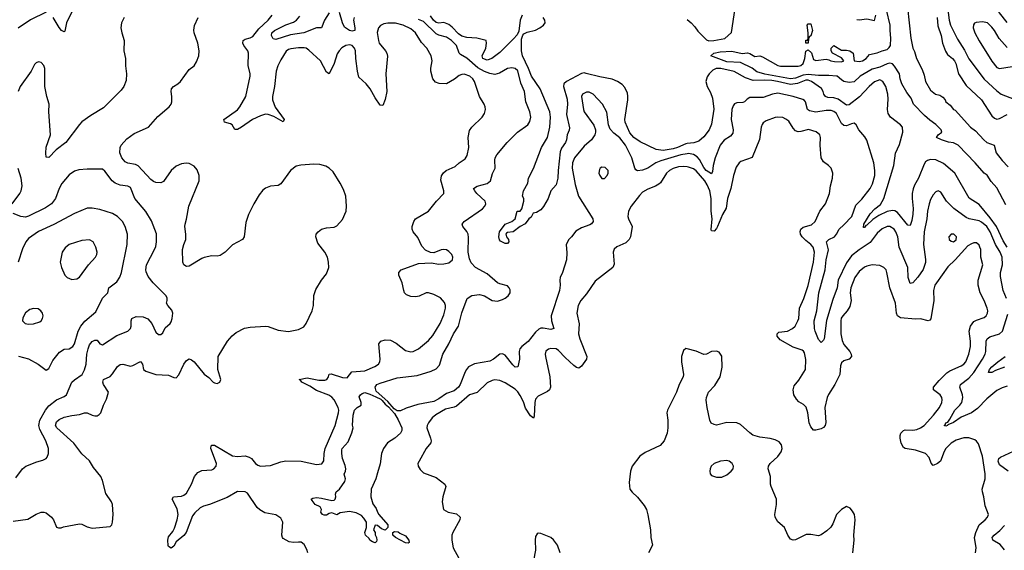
# Model space of a CAD drawing. Header units: inches. Extents: x 1682530 to 1839546, y 640742 to 791647.
# Tile 717 of 923: x 1804761 to 1812488, y 700830 to 704994. Entities that reach past the tile are written whole.
import ezdxf

# ---------------------------------------------------------------- set-up
doc = ezdxf.new("R2010")
doc.units = ezdxf.units.IN
doc.header["$MEASUREMENT"] = 0
doc.layers.add('B8700', color=7, linetype='Continuous')
doc.layers.add('B8710', color=7, linetype='Continuous')

msp = doc.modelspace()

# ---------------------------------------------------------------- linework, layer by layer
at = {"layer": 'B8700', "color": 5}
for points, elevation in [([(1804710, 701057.6), (1804826.1, 701073.9), (1804890, 701114), (1804930, 701130.4), (1804950, 701130.4), (1804970, 701123), (1805010, 701090.7), (1805027.3, 701070), (1805050, 701012), (1805065.4, 701005.4), (1805086.4, 701006.4), (1805105.4, 701014.6), (1805230, 701038.5), (1805250, 701034.9), (1805290, 701014), (1805330, 701002.6), (1805470, 701017.3), (1805485.2, 701030), (1805489.6, 701050.4), (1805494, 701110), (1805489.7, 701189.7), (1805482, 701210), (1805436.6, 701276.6), (1805410, 701377.2), (1805396.9, 701410), (1805340.4, 701480.4), (1805310, 701531.2), (1805250, 701585.8), (1805185.5, 701670), (1805053.2, 701790), (1805043.4, 701810), (1805050, 701838), (1805070, 701856.3), (1805110, 701873.5), (1805170, 701888.3), (1805230, 701895.9), (1805270, 701909.1), (1805290, 701909), (1805330, 701889.2), (1805350, 701884.7), (1805370, 701886.3), (1805385.2, 701894.8), (1805398, 701910), (1805418, 701970), (1805442.9, 702017.1), (1805457.7, 702070), (1805419.8, 702130), (1805414.2, 702150), (1805418.7, 702170), (1805470, 702195), (1805490, 702214.9), (1805530, 702271.3), (1805550, 702287.1), (1805570, 702291.3), (1805630, 702276.2), (1805650, 702281.2), (1805710, 702310.3), (1805725.3, 702290), (1805734, 702250), (1805750, 702236.5), (1805830.3, 702210.3), (1805930, 702204.9), (1805970, 702186.8), (1805990, 702182.8), (1806010, 702206), (1806050, 702290.7), (1806070, 702320.7), (1806090, 702333.4), (1806110, 702325.5), (1806130, 702308.2), (1806210, 702213.4), (1806246.1, 702186.1), (1806280.7, 702150), (1806290, 702143), (1806310, 702139.1), (1806331.4, 702148.6), (1806339.5, 702170), (1806316.9, 702250), (1806318.9, 702350), (1806392.6, 702470), (1806427.4, 702512.6), (1806459.8, 702540.2), (1806525.8, 702574.2), (1806570, 702581.5), (1806690, 702588.7), (1806710, 702585.7), (1806790, 702556.3), (1806870, 702548.3), (1806950, 702562.3), (1806990, 702584.9), (1807010, 702610.6), (1807056.8, 702710), (1807066.2, 702750), (1807068.4, 702830), (1807083.9, 702876.1), (1807129.6, 702950), (1807170, 702998.8), (1807186, 703050), (1807185.1, 703090), (1807176.9, 703130), (1807155.8, 703170), (1807100.7, 703240.7), (1807084.7, 703290), (1807088.4, 703310), (1807102.6, 703330), (1807130.6, 703349.4), (1807170, 703359.3), (1807230, 703365.8), (1807250, 703375.3), (1807293.8, 703426.2), (1807322.2, 703490), (1807326, 703530), (1807319.8, 703610), (1807301, 703661), (1807275.4, 703710), (1807220, 703800), (1807190, 703829.6), (1807164.2, 703844.2), (1807116.3, 703856.3), (1807070, 703859.8), (1806966.8, 703853.2), (1806930, 703845.4), (1806885.7, 703810), (1806810, 703706), (1806790, 703692.8), (1806730, 703686.3), (1806690, 703671.5), (1806670, 703655.1), (1806641.5, 703618.5), (1806599.6, 703550), (1806555.6, 703464.4), (1806536.5, 703403.5), (1806523.8, 703290), (1806510.7, 703270), (1806431.7, 703228.3), (1806373.4, 703170), (1806335.4, 703144.6), (1806310, 703138), (1806270, 703139.7), (1806210, 703128.3), (1806190, 703121.1), (1806090, 703060.5), (1806070, 703057.6), (1806049.7, 703069.7), (1806042.4, 703090), (1806038.5, 703190), (1806048.4, 703230), (1806065.1, 703270), (1806065.1, 703310), (1806056.4, 703370), (1806059.1, 703390), (1806070.8, 703429.2), (1806088.9, 703530), (1806168.8, 703730), (1806170.7, 703770), (1806154.4, 703814.4), (1806130, 703843.5), (1806090, 703865.7), (1806068.4, 703868.4), (1806030, 703863.1), (1805990, 703845.7), (1805950.3, 703810), (1805890, 703723), (1805870, 703713.7), (1805830, 703716.4), (1805810, 703724.5), (1805790, 703740.8), (1805690, 703847.6), (1805670, 703858.3), (1805610, 703869.1), (1805590, 703878.4), (1805563.4, 703910), (1805547.2, 703950), (1805549.1, 703990), (1805558.5, 704010), (1805601.4, 704058.6), (1805659.1, 704100.9), (1805771.1, 704150), (1805845.4, 704234.6), (1805935.1, 704310), (1805949.6, 704330), (1805956.3, 704350), (1805956.3, 704390), (1805949.5, 704430), (1805952, 704450), (1805969.4, 704470), (1806002, 704490), (1806023.6, 704510), (1806090, 704602.4), (1806130, 704632.7), (1806150, 704663), (1806167.7, 704710), (1806169.8, 704750), (1806158.5, 704810), (1806129.6, 704890), (1806127.7, 704912.3), (1806132.7, 704947.3), (1806160.7, 705010)], 520), ([(1805580.3, 705010), (1805560.3, 704970), (1805556, 704930), (1805561.7, 704890), (1805580.3, 704830), (1805578.4, 704750), (1805590.6, 704689.4), (1805590.7, 704630.7), (1805598.8, 704570), (1805596, 704516), (1805578.8, 704470), (1805558.8, 704441.2), (1805418.1, 704301.9), (1805318.9, 704241.1), (1805250, 704191.2), (1805230, 704171.2), (1805122, 704030), (1805046.9, 703973.1), (1804990, 703912.3), (1804970, 703915.3), (1804965.5, 703945.5), (1804970, 703994), (1805002.2, 704090), (1804990.7, 704270), (1804993, 704330), (1804972.9, 704390), (1804958.3, 704470), (1804958.3, 704610), (1804950, 704635.1), (1804930, 704657), (1804910, 704663.7), (1804890, 704656), (1804878.3, 704641.7), (1804850.3, 704589.7), (1804766, 704470), (1804749, 704430)], 520), ([(1804970, 705052), (1804847.1, 704992.9), (1804750, 704928.4)], 480), ([(1805178.5, 705070), (1805128.2, 704970), (1805116.3, 704903.7), (1805110, 704898.9), (1805090, 704908.9), (1805070, 704933.5), (1805024.1, 705010)], 480), ([(1807022.4, 700810), (1807015.4, 700835.4), (1806994.7, 700874.7), (1806970, 700892.7), (1806950, 700895), (1806910, 700890.7), (1806875.5, 700895.5), (1806830, 700922.9), (1806823.6, 700930), (1806818.7, 700950), (1806826.5, 701050), (1806810, 701081.8), (1806770, 701107.9), (1806685.2, 701125.2), (1806646.4, 701146.4), (1806626, 701166), (1806550, 701278.5), (1806529.8, 701289.8), (1806470, 701290.8), (1806390, 701244.8), (1806250.5, 701190), (1806203, 701177), (1806176.4, 701163.6), (1806135.3, 701124.7), (1806118.4, 701101.6), (1806067.9, 700970), (1806050, 700947.2), (1805990, 700895.4), (1805970, 700863.5), (1805950, 700847.3), (1805930, 700859.7), (1805926.6, 700866.6), (1805922.6, 700910), (1805930, 700935.8), (1805962.1, 700977.9), (1805975.6, 701004.4), (1805997.8, 701070), (1806003.8, 701110), (1805996.6, 701156.6), (1805958, 701230), (1805969.3, 701250), (1806030, 701254.6), (1806050, 701262.4), (1806070, 701277.4), (1806110.3, 701349.7), (1806132.7, 701410), (1806160.2, 701439.8), (1806190, 701456.6), (1806270, 701461.7), (1806285.4, 701470), (1806302, 701490), (1806304.8, 701510), (1806262, 701630), (1806263.7, 701650), (1806270, 701655.5), (1806290, 701655.3), (1806431.8, 701571.8), (1806470, 701565.2), (1806530, 701571.8), (1806561.9, 701561.9), (1806579.6, 701550), (1806611.9, 701511.9), (1806630, 701497.6), (1806650, 701490.2), (1806730, 701496), (1806810, 701524), (1806850, 701531.5), (1806970, 701528.3), (1807090, 701503.2), (1807131.3, 701508.7), (1807147.8, 701532.2), (1807150.8, 701590), (1807158.7, 701630), (1807237.5, 701810), (1807263.7, 701910), (1807265.7, 701930), (1807260.7, 701950), (1807229.1, 702010), (1807210, 702032.9), (1807187.1, 702047.1), (1807090, 702083), (1807038.2, 702118.2), (1806974.7, 702150), (1806964.6, 702164.6), (1806953.2, 702170), (1807016.6, 702183.4), (1807110, 702164.6), (1807154.9, 702165.1), (1807172.8, 702170), (1807185, 702190), (1807188.7, 702211.3), (1807204.3, 702215.7), (1807293.5, 702186.5), (1807330, 702184.3), (1807368.6, 702231.4), (1807470, 702239.2), (1807548.2, 702271.8), (1807578, 702290), (1807588.5, 702310), (1807590.7, 702330), (1807579.7, 702450), (1807596, 702470), (1807630, 702482), (1807670, 702479.7), (1807716.1, 702456.1), (1807790, 702398.3), (1807830, 702387.2), (1807850, 702390.3), (1807890, 702410.4), (1807970, 702477.6), (1808003.6, 702516.4), (1808061.1, 702610), (1808090, 702679.1), (1808103.5, 702730), (1808103.5, 702750), (1808095.4, 702775.4), (1808064.5, 702810), (1808010, 702837.2), (1807970, 702850.9), (1807950, 702849.7), (1807896.4, 702823.6), (1807870, 702818.2), (1807830, 702821.8), (1807795.5, 702835.5), (1807781.7, 702850), (1807774.5, 702870), (1807762.2, 702930), (1807737.4, 702990), (1807737.6, 703010), (1807755.1, 703030), (1807890, 703081.8), (1807990, 703085.8), (1808050, 703076.5), (1808090, 703076.9), (1808130, 703086.9), (1808156.4, 703110), (1808161, 703130), (1808153.5, 703150), (1808130, 703175.1), (1808110, 703187.2), (1808090, 703190.9), (1808070, 703187.4), (1808010, 703164.4), (1807985.7, 703165.7), (1807945.7, 703185.7), (1807917.5, 703217.5), (1807885.5, 703285.5), (1807849.8, 703330), (1807841.8, 703350), (1807842.4, 703370), (1807853.5, 703410), (1807868.3, 703430), (1807970, 703491.8), (1808031.4, 703568.6), (1808088.5, 703630), (1808090.9, 703650), (1808066.4, 703733.6), (1808071.5, 703768.5), (1808086.8, 703793.2), (1808109.1, 703810.9), (1808179.1, 703840.9), (1808210, 703870.3), (1808256.8, 703903.2), (1808272.5, 703927.5), (1808285.1, 703990), (1808280.9, 704070), (1808290, 704124), (1808308.4, 704150), (1808391.6, 704230), (1808410, 704258.8), (1808416.9, 704290), (1808415.1, 704310), (1808406, 704330), (1808368.5, 704390), (1808329.8, 704510), (1808318, 704530), (1808294.3, 704550), (1808250, 704565.3), (1808230, 704563.7), (1808210, 704555.9), (1808172.3, 704527.7), (1808110, 704490.7), (1808054.2, 704494.2), (1808023.7, 704503.7), (1808003.5, 704530), (1807986.8, 704590), (1807987.1, 704612.9), (1807998.8, 704670), (1807991.1, 704710), (1807955.1, 704770), (1807915, 704815), (1807866.6, 704890), (1807830, 704922.4), (1807770.9, 704950), (1807710, 704966.8), (1807650, 704967.8), (1807619.4, 704960.6), (1807592.2, 704947.8), (1807576.1, 704930), (1807567.4, 704892.6), (1807575.9, 704830), (1807583.5, 704810), (1807631.5, 704750), (1807643.2, 704730), (1807648.2, 704708.2), (1807634.3, 704570), (1807643.1, 704430), (1807630, 704368.7), (1807610, 704321.2), (1807590, 704322.7), (1807550, 704381.6), (1807511.2, 704451.2), (1807479.1, 704490), (1807423.9, 704543.9), (1807411.6, 704590), (1807398, 704690), (1807395.2, 704750), (1807389.7, 704770), (1807370, 704791.6), (1807350, 704795.8), (1807320.7, 704790), (1807290, 704772.6), (1807267.2, 704750), (1807253.3, 704726.7), (1807230.2, 704650), (1807190, 704569.5), (1807170, 704582), (1807122.6, 704670), (1807030, 704755.4), (1807010, 704769.7), (1806993.5, 704773.5), (1806950, 704772.5), (1806890, 704764.5), (1806870, 704758.6), (1806852.7, 704747.3), (1806810, 704677.6), (1806787.9, 704632.1), (1806774.1, 704590), (1806761.7, 704470), (1806745, 704390), (1806745.3, 704365.3), (1806766.5, 704306.5), (1806836.5, 704210), (1806830, 704192.7), (1806755, 704235), (1806710.2, 704249.8), (1806690, 704251.5), (1806650, 704240.3), (1806589, 704211), (1806502, 704150), (1806470, 704132.8), (1806450, 704132.3), (1806428.4, 704168.4), (1806416.3, 704176.3), (1806369.4, 704190), (1806362, 704210), (1806470, 704285.8), (1806490, 704310.3), (1806536.1, 704390), (1806569.4, 704549.4), (1806569.5, 704570), (1806553.6, 704633.6), (1806556.5, 704730), (1806551.7, 704750), (1806519.8, 704790), (1806512, 704810), (1806515.8, 704830), (1806530, 704840.8), (1806570, 704851.3), (1806590, 704862.8), (1806638.1, 704921.9), (1806710.6, 704990), (1806743.7, 705030)], 480), ([(1807190, 705047.6), (1807154.5, 704990), (1807129.1, 704930.9), (1807090, 704929.2), (1806990, 704889.4), (1806885.3, 704874.7), (1806770, 704837.6), (1806750, 704844), (1806736.9, 704870), (1806738.9, 704890), (1806760.5, 704910), (1806850, 704954.1), (1806910, 704973.4), (1806932.8, 704990), (1806958.5, 705021.5)], 460), ([(1807385.3, 705010), (1807379.5, 704990), (1807392.2, 704930), (1807391.2, 704910), (1807370, 704905), (1807348.3, 704910), (1807310, 704934.5), (1807293.2, 704970), (1807270, 705049.7)], 460), ([(1810000, 703942.1), (1809950, 703933.4), (1809793.6, 703886.4), (1809754.3, 703870), (1809690, 703829.8), (1809650, 703813.6), (1809610, 703806.8), (1809595.5, 703815.5), (1809587.8, 703827.8), (1809565.8, 703910), (1809516.5, 704010), (1809470, 704067.9), (1809423.9, 704103.9), (1809395.5, 704135.5), (1809382.7, 704170), (1809370, 704269.2), (1809336, 704330), (1809262, 704410), (1809230, 704425.5), (1809210, 704426.2), (1809178, 704410), (1809170.2, 704390), (1809184.5, 704290), (1809191.6, 704270), (1809265.6, 704165.6), (1809280.3, 704130), (1809280.9, 704110), (1809274.6, 704090), (1809248.9, 704051.1), (1809190, 704000.3), (1809115.5, 703910), (1809098.1, 703870), (1809096.8, 703830), (1809120, 703700), (1809147.3, 703610), (1809258.7, 703430), (1809261.6, 703410), (1809248.7, 703391.3), (1809236.3, 703383.7), (1809170, 703361.3), (1809124.7, 703335.3), (1809092.2, 703290), (1809070, 703267.8), (1809050.3, 703230), (1809055.1, 703164.9), (1809052.2, 703110), (1809022, 703010), (1809003.6, 702970), (1809000.2, 702950), (1809003.8, 702910), (1808997, 702870), (1808931.9, 702670), (1808933.6, 702630), (1808953.4, 702570), (1808930, 702561.5), (1808870, 702573.2), (1808850, 702572.9), (1808834.8, 702565.2), (1808810, 702541.4), (1808751.1, 702468.9), (1808702.6, 702430), (1808685, 702410), (1808679.7, 702390), (1808682.8, 702330), (1808670, 702269.3), (1808650, 702267.8), (1808630, 702285.4), (1808570, 702361.4), (1808550, 702372.5), (1808530, 702368), (1808480.2, 702330), (1808450, 702313.9), (1808330, 702292.6), (1808283.9, 702270), (1808266.3, 702250), (1808256.3, 702230), (1808219.1, 702130), (1808205.4, 702110), (1808170, 702080.9), (1808110, 702061.2), (1808050, 702018.9), (1808010, 701998.8), (1807885.3, 701974.7), (1807794.1, 701945.9), (1807750, 701924.7), (1807724.6, 701924.6), (1807699.3, 701939.3), (1807650, 701996.9), (1807558.7, 702078.7), (1807549.9, 702110), (1807564, 702130), (1807590, 702142.6), (1807724.5, 702184.5), (1807879.5, 702200.5), (1807990, 702235.8), (1808030, 702254.2), (1808056.3, 702283.7), (1808082.1, 702370), (1808129, 702450), (1808164.9, 702530), (1808206, 702590), (1808230, 702693.4), (1808273.6, 702806.4), (1808309.7, 702830.3), (1808370, 702838), (1808410, 702826.7), (1808470, 702790.4), (1808510, 702785.7), (1808550, 702797), (1808570, 702808.4), (1808593.7, 702826.3), (1808609.6, 702850), (1808610, 702872.7), (1808603.1, 702890), (1808590, 702905.1), (1808530, 702919.8), (1808510, 702929.8), (1808430, 702998.8), (1808339.2, 703050), (1808305, 703085), (1808290, 703117), (1808281.1, 703170), (1808284.5, 703284.5), (1808281.2, 703310), (1808270, 703332.6), (1808238.9, 703370), (1808233.3, 703390), (1808249.5, 703410), (1808393.3, 703510), (1808411.8, 703530), (1808418.8, 703550), (1808413.1, 703570), (1808348.7, 703630), (1808332.4, 703650), (1808323.6, 703670), (1808351.7, 703688.3), (1808430, 703707.3), (1808456, 703730), (1808472.6, 703787.4), (1808493.5, 703830), (1808489.8, 703890.2), (1808493.3, 703910), (1808506, 703934), (1808586.9, 704030), (1808668.4, 704111.6), (1808747.6, 704170), (1808765.4, 704194.6), (1808771.3, 704230), (1808765.4, 704270), (1808734, 704350), (1808722, 704430), (1808694.5, 704494.5), (1808670, 704591.2), (1808650, 704609.7), (1808623.1, 704616.9), (1808590, 704609.7), (1808525.9, 704574.1), (1808490, 704563.7), (1808450, 704571.9), (1808410, 704587.4), (1808356.4, 704616.4), (1808270, 704691.2), (1808220.7, 704720.7), (1808211.2, 704731.2), (1808188.6, 704790), (1808150, 704830.5), (1808110, 704856.4), (1808050, 704872.7), (1808030, 704882.5), (1807930, 704980.6), (1807890, 704996.1)], 460), ([(1808705, 705030), (1808690, 704991.3), (1808677.2, 704902.8), (1808664.8, 704875.2), (1808637.6, 704842.4), (1808530, 704735.1), (1808467.3, 704690), (1808430, 704675.1), (1808397, 704690), (1808389.7, 704710), (1808419.6, 704770), (1808425.1, 704810), (1808420.9, 704830), (1808349.9, 704849.9), (1808270, 704853.9), (1808230, 704864.2), (1808203.7, 704883.7), (1808156, 704936), (1808130, 704955.2), (1808090, 704971.1), (1808050, 704966.5), (1808030, 704971.4), (1808009.4, 704990), (1807984.8, 705024.8)], 440), ([(1810000, 704021.1), (1809990, 704019.9), (1809923.6, 703990), (1809890, 703980.5), (1809810, 703966.3), (1809756.2, 703976.2), (1809630, 704035.3), (1809581.6, 704070), (1809550, 704106.2), (1809513.3, 704190), (1809510.6, 704210), (1809534.5, 704365.5), (1809534.7, 704394.7), (1809530, 704417), (1809510, 704462), (1809490, 704485.6), (1809452.7, 704510), (1809410, 704528), (1809314.6, 704545.4), (1809207.5, 704572.5), (1809190, 704575.6), (1809170, 704572), (1809052.3, 704507.7), (1809030.1, 704489.9), (1809028.6, 704470), (1809057.5, 704370), (1809059.9, 704330), (1809052.7, 704250), (1809075.6, 704144.4), (1809072.8, 704127.2), (1809056.4, 704090), (1809052.2, 704050), (1809043.7, 704030), (1809013.3, 703986.7), (1809003, 703957), (1808986.6, 703810), (1808985.4, 703750), (1808970, 703698.4), (1808930.2, 703649.8), (1808909, 703591), (1808872.3, 703527.7), (1808850, 703501.2), (1808818, 703482), (1808790, 703475.3), (1808775.5, 703444.5), (1808758, 703430), (1808727.9, 703392.1), (1808687.8, 703372.2), (1808633.4, 703330), (1808590, 703324.5), (1808581.4, 703318.6), (1808575.5, 703310), (1808580.5, 703290), (1808598.4, 703270), (1808599.3, 703250), (1808590, 703238), (1808570, 703238.4), (1808534.6, 703254.6), (1808525.6, 703265.6), (1808520.9, 703290), (1808527.8, 703330), (1808569.7, 703390.3), (1808624, 703410), (1808649.2, 703430), (1808666, 703490), (1808690, 703492), (1808702, 703510), (1808718, 703570), (1808718, 703590), (1808708, 703610), (1808715.3, 703650), (1808749, 703710), (1808753.2, 703750), (1808794.2, 703825.8), (1808856.2, 703990), (1808904.1, 704070), (1808921, 704150), (1808926.7, 704230), (1808921.9, 704270), (1808845.3, 704450), (1808776.7, 704550), (1808754.6, 704610), (1808707.9, 704710), (1808700.4, 704750), (1808699.5, 704840.5), (1808708.4, 704871.6), (1808718.2, 704881.8), (1808744.5, 704895.5), (1808810, 704912.8), (1808842, 704930), (1808871.1, 704950), (1808884, 704970), (1808882.6, 704990), (1808869.7, 705010)], 440), ([(1810000, 703838.8), (1809970, 703842.9), (1809930, 703839), (1809890, 703826.6), (1809859.3, 703810), (1809836.2, 703790), (1809790, 703714), (1809777.2, 703702.8), (1809751.7, 703688.3), (1809690, 703665), (1809650, 703640.3), (1809625.2, 703614.8), (1809559.6, 703530), (1809539, 703490), (1809534.9, 703450), (1809538.5, 703430), (1809568.8, 703370), (1809554.3, 703290), (1809544.9, 703270), (1809517.3, 703242.7), (1809448.4, 703211.6), (1809426.3, 703193.7), (1809418, 703170), (1809425.3, 703074.7), (1809416.4, 703050), (1809278.4, 702941.6), (1809210, 702842.9), (1809164.2, 702790), (1809142.8, 702750), (1809133.8, 702690), (1809152.8, 702607.2), (1809147.5, 702530), (1809158.2, 702490), (1809212.9, 702350), (1809210.4, 702330), (1809170, 702274.5), (1809150, 702259.6), (1809130, 702265.1), (1809110, 702281.1), (1809042, 702342), (1808990, 702398), (1808970, 702411.1), (1808930, 702414), (1808910, 702407.3), (1808890, 702392.3), (1808884.9, 702370), (1808887, 702350), (1808920.3, 702190), (1808927.7, 702110), (1808918.8, 702090), (1808904.4, 702075.6), (1808830, 702038.9), (1808810, 702015.6), (1808802.7, 701990), (1808797.8, 701882.2), (1808792.7, 701867.3), (1808770, 701886), (1808730, 701946.2), (1808714.3, 701994.3), (1808690, 702043.8), (1808670, 702073.5), (1808650, 702093.5), (1808570, 702143.5), (1808530, 702161.5), (1808490, 702167.4), (1808470, 702163.1), (1808430, 702143.9), (1808351.5, 702068.5), (1808290, 702049), (1808190, 701961.4), (1808170, 701952), (1808102.8, 701937.2), (1808026.4, 701893.6), (1807998.3, 701870), (1807968.9, 701830), (1807959, 701810), (1807956.1, 701790), (1807985.4, 701710), (1807990.2, 701690), (1807986.5, 701673.5), (1807952.2, 701630), (1807896.5, 701530), (1807886.7, 701510), (1807888.4, 701490), (1807903, 701463), (1807930, 701438), (1808030, 701401.1), (1808098, 701350), (1808104.4, 701330), (1808081.3, 701250), (1808077.1, 701210), (1808087.3, 701150), (1808124.7, 701130), (1808190, 701115.3), (1808217.1, 701090), (1808216.4, 701070), (1808159.7, 700970), (1808153.4, 700950), (1808152.1, 700910), (1808163.9, 700850), (1808207.7, 700767.7)], 480), ([(1804701.1, 703550), (1804763.1, 703630), (1804772.2, 703650), (1804779.7, 703690), (1804773.1, 703750), (1804750, 703825.2)], 540), ([(1804730, 701398.8), (1804783.6, 701470), (1804808.5, 701491.5), (1804895.6, 701524.4), (1804943.6, 701536.4), (1804969.6, 701550.4), (1804978, 701562), (1804987.3, 701590), (1804987.6, 701630), (1804966.6, 701690), (1804918.7, 701778.7), (1804912.4, 701810), (1804919.3, 701850), (1804962.8, 701930), (1804990, 701962.8), (1805050, 702010.2), (1805110, 702036.9), (1805127.8, 702050), (1805171.6, 702148.4), (1805191.7, 702168.3), (1805250.6, 702209.4), (1805270, 702246.4), (1805283.6, 702290), (1805288.6, 702370), (1805297.3, 702410), (1805310, 702441.5), (1805330, 702467.6), (1805350, 702479.5), (1805370, 702478), (1805390, 702451), (1805410, 702442), (1805524.7, 702515.3), (1805609.3, 702550), (1805630, 702571), (1805635.8, 702590), (1805635.6, 702630), (1805642, 702650), (1805675.1, 702664.9), (1805730, 702662.8), (1805765.7, 702645.7), (1805798.7, 702610), (1805830, 702540.7), (1805850, 702523.8), (1805870, 702523), (1805883.9, 702536.1), (1805903.1, 702576.9), (1805942.4, 702610), (1805950, 702622), (1805958.3, 702650), (1805962.4, 702690), (1805955.1, 702715.1), (1805922.7, 702750), (1805912.7, 702770), (1805919.3, 702790), (1805918, 702810), (1805909.3, 702830), (1805808.1, 702928.1), (1805770, 702979.6), (1805754.3, 703014.3), (1805750.9, 703030.9), (1805756.8, 703070), (1805820.4, 703190), (1805830, 703214.8), (1805835.8, 703250), (1805833.7, 703313.7), (1805795.7, 703415.7), (1805749.8, 703489.8), (1805664.7, 703590), (1805630, 703677), (1805610, 703687.8), (1805550, 703694.5), (1805510.7, 703710.7), (1805488, 703730), (1805430, 703804.5), (1805410, 703820.7), (1805290, 703821.6), (1805225.5, 703814.5), (1805190, 703805.6), (1805150, 703775.6), (1805092.6, 703707.4), (1805071.7, 703668.3), (1805043, 703590), (1805010.5, 703549.5), (1804963.2, 703516.8), (1804830, 703452.2), (1804805.5, 703445.5), (1804770, 703448.7), (1804710, 703474)], 540), ([(1804752.8, 702352.8), (1804830, 702332.4), (1804906.8, 702290), (1804970, 702242.8), (1804990, 702256), (1805021.4, 702318.6), (1805074.9, 702385.1), (1805110, 702407.2), (1805150, 702410.3), (1805177.4, 702430), (1805190.8, 702450), (1805221, 702550), (1805241.1, 702590), (1805272.9, 702627.1), (1805358.1, 702701.9), (1805410, 702807.6), (1805453.3, 702850), (1805460.5, 702890), (1805522.8, 702937.2), (1805546.7, 702973.3), (1805559.8, 703010), (1805604.4, 703230), (1805606.2, 703310), (1805589.8, 703370), (1805567.8, 703410), (1805530, 703449.8), (1805490, 703471.8), (1805390, 703503.5), (1805330, 703514.7), (1805290, 703515.4), (1805190, 703473.7), (1805030, 703386.2), (1804910, 703330.9), (1804830, 703275.8), (1804808.3, 703251.7), (1804784, 703196), (1804750.3, 703090)], 560), ([(1810000, 702411.4), (1809990, 702414), (1809970, 702398), (1809955.5, 702350), (1809954.9, 702310), (1809970.4, 702210), (1809968.7, 702190), (1809936.4, 702130), (1809915.5, 702070), (1809844.9, 701930), (1809839.1, 701910), (1809848.4, 701850), (1809848.5, 701790), (1809842.4, 701750), (1809819.3, 701690), (1809786.9, 701653.1), (1809670, 701596.9), (1809626.7, 701570), (1809566.7, 701490), (1809553.7, 701450), (1809542.9, 701362.9), (1809548.7, 701310), (1809566.4, 701286.4), (1809610, 701248), (1809661, 701181), (1809679.5, 701150), (1809690.4, 701109.6), (1809710.3, 700990.3), (1809713.8, 700930), (1809726.4, 700870), (1809696.4, 700810)], 520), ([(1809003.6, 700810), (1808980.7, 700870), (1808950, 700912.3), (1808929, 700930), (1808850, 700962.7), (1808830, 700965.2), (1808821.1, 700958.9), (1808810, 700938), (1808805.3, 700910), (1808808.8, 700830), (1808793.7, 700750)], 520)]:
    msp.add_lwpolyline(points, dxfattribs=dict(at, elevation=elevation))
for points, elevation in [([(1809330, 703837.6), (1809317.3, 703830), (1809310, 703819), (1809306.7, 703790), (1809313.4, 703770), (1809330, 703747.7), (1809350, 703747.7), (1809371.8, 703770), (1809379.6, 703790), (1809378.4, 703810), (1809354.6, 703834.6)], 480), ([(1805310, 703266), (1805250, 703260.4), (1805150, 703230.8), (1805117, 703203), (1805095.8, 703170), (1805077.6, 703090), (1805088.4, 703050), (1805115.5, 702990), (1805133.4, 702970), (1805170, 702956), (1805210, 702961.1), (1805230, 702973.4), (1805300.7, 703070), (1805355.1, 703130), (1805366, 703150), (1805369.3, 703170), (1805359.5, 703210), (1805337, 703250)], 580), ([(1804870, 702728.3), (1804840.7, 702719.3), (1804806.3, 702693.7), (1804785.1, 702654.9), (1804784.4, 702630), (1804804, 702610), (1804830, 702604.4), (1804870, 702606.3), (1804918.3, 702621.7), (1804929.6, 702630.4), (1804940.9, 702650), (1804944.5, 702670), (1804940.9, 702690), (1804926.6, 702710), (1804905.1, 702725.1)], 580), ([(1807630, 700988), (1807599.3, 700999.3), (1807570, 701024), (1807550, 701028), (1807538.8, 700990), (1807551.3, 700970), (1807551.6, 700951.6), (1807562, 700930), (1807564.7, 700910), (1807562, 700898), (1807550, 700889.3), (1807530, 700895.3), (1807510, 700909.3), (1807502.7, 700922.7), (1807475.3, 700950), (1807469.7, 700970), (1807481.6, 701010), (1807482, 701050), (1807462.8, 701082.8), (1807442.6, 701102.6), (1807402.8, 701122.8), (1807350, 701135.6), (1807277.1, 701122.9), (1807250, 701109.6), (1807210, 701124), (1807190, 701119), (1807170, 701106), (1807150, 701106), (1807138, 701110), (1807124, 701130), (1807129, 701150), (1807119.3, 701170), (1807081.2, 701190), (1807048.7, 701230), (1807061.6, 701238.4), (1807090, 701244.9), (1807130, 701240.4), (1807210, 701221), (1807230, 701222.8), (1807237.2, 701230), (1807242, 701250), (1807239, 701270), (1807244, 701290), (1807270, 701310.7), (1807314, 701370), (1807317, 701390), (1807308.4, 701428.4), (1807318.3, 701450), (1807320.4, 701470), (1807316.1, 701496.1), (1807295.6, 701550), (1807288.4, 701590), (1807290, 701618), (1807292.8, 701630), (1807338, 701682), (1807367.2, 701752.8), (1807378, 701790), (1807373, 701813), (1807378.2, 701890), (1807389.8, 701930.2), (1807409.5, 701950), (1807440.7, 701970), (1807441.1, 701990), (1807425.6, 702034.4), (1807434.5, 702050), (1807450, 702061.3), (1807470, 702067.4), (1807510, 702055.6), (1807555.3, 702035.3), (1807595.6, 702015.6), (1807605.8, 702005.8), (1807630, 701975.5), (1807655.6, 701955.6), (1807702.8, 701902.8), (1807732.6, 701852.6), (1807760.2, 701790), (1807760.3, 701770), (1807748.5, 701750), (1807705.7, 701710), (1807647.1, 701672.9), (1807615.2, 701630), (1807599.6, 701590), (1807590, 701508), (1807570, 701438), (1807554.8, 701390), (1807519.1, 701310), (1807517.3, 701250), (1807533.7, 701193.7), (1807559.3, 701159.3), (1807568.7, 701128.7), (1807580.7, 701110), (1807651, 701029), (1807651, 701009)], 460), ([(1807810, 700885.2), (1807790, 700889.4), (1807709.6, 700929.6), (1807688.7, 700950), (1807689.1, 700970.9), (1807702.5, 700977.5), (1807730, 700974), (1807743.4, 700963.4), (1807790, 700943.8), (1807815.5, 700910), (1807818, 700890)], 460)]:
    msp.add_lwpolyline(points, close=True, dxfattribs=dict(at, elevation=elevation))
at = {"layer": 'B8710', "color": 5}
for points, elevation in [([(1812510, 704970.8), (1812450, 705048.4), (1812410, 705089.9), (1812390, 705099.5), (1812330, 705109.3), (1812300.5, 705120.5), (1812265.7, 705145.7), (1812190, 705214), (1812130, 705241.5), (1812110, 705240.4), (1812096.5, 705230), (1812062.6, 705177.4), (1812044.8, 705130), (1812043.8, 705070), (1812055.1, 704990), (1812065.7, 704950), (1812119.7, 704839.7), (1812174.8, 704754.8), (1812210, 704687.1), (1812330, 704527.2), (1812430, 704434.9), (1812464.4, 704410), (1812564.6, 704370)], 460), ([(1810000, 704995.7), (1810029.5, 704970), (1810058.5, 704938.5), (1810082.8, 704902.8), (1810150, 704836.9), (1810170, 704828.3), (1810209, 704830), (1810294.1, 704845.9), (1810346.5, 704893.5), (1810376.1, 705083.9)], 440), ([(1811728.3, 705090), (1811754.4, 704850), (1811769.4, 704770), (1811783.3, 704743.3), (1811797.8, 704690), (1811842.5, 704602.5), (1811858.7, 704558.7), (1811869, 704510), (1811910, 704440.9), (1811948.7, 704410), (1811981.3, 704401.3), (1812006.7, 704386.7), (1812024.2, 704364.2), (1812030, 704349.1), (1812062, 704322), (1812090.4, 704290), (1812102.8, 704282.8), (1812223.6, 704150), (1812262.6, 704122.6), (1812328.2, 704050), (1812350.6, 704030), (1812408.7, 704008.7), (1812424.4, 703950), (1812470, 703888.2), (1812518.6, 703838.6)], 420), ([(1812501.3, 703541.3), (1812430, 703673.1), (1812384.2, 703724.2), (1812353, 703773), (1812329.5, 703789.5), (1812260.6, 703870), (1812124.9, 704010), (1812090, 704028.5), (1812050, 704032.4), (1811994, 704050), (1811956.8, 704070), (1811969.8, 704090), (1811996.8, 704110), (1811993.6, 704130), (1811950.8, 704170.8), (1811904.4, 704204.4), (1811862.2, 704242.2), (1811775, 704330), (1811756.9, 704376.9), (1811722.1, 704422.1), (1811683.3, 704490), (1811669.9, 704530), (1811665.4, 704570), (1811626.3, 704630), (1811610, 704647.2), (1811590, 704651.9), (1811570, 704647.8), (1811510, 704622.1), (1811450, 704605.4), (1811357.4, 704550), (1811310, 704506.9), (1811270, 704501.6), (1811229, 704510), (1811210, 704520.9), (1811177.2, 704550), (1811170, 704551.2), (1811110, 704556.9), (1811030, 704555.4), (1810950, 704563.4), (1810910, 704557.6), (1810850, 704534.2), (1810810, 704529.7), (1810610, 704565.1), (1810545.9, 704585.9), (1810510, 704613.9), (1810417, 704657), (1810310, 704664.2), (1810184.2, 704710), (1810208.3, 704730), (1810257.5, 704742.5), (1810350, 704746), (1810430, 704729.6), (1810472.7, 704732.7), (1810490, 704729.3), (1810530, 704704), (1810570, 704708.9), (1810590, 704703.2), (1810710, 704633.4), (1810730.5, 704629.5), (1810870, 704629.5), (1810890, 704633.7), (1810910.8, 704650), (1810922.7, 704690), (1810930, 704746), (1810950, 704756), (1810974.6, 704734.6), (1810990, 704680.7), (1811010, 704673.4), (1811090, 704683), (1811110, 704679.1), (1811126, 704670), (1811154.2, 704665.8), (1811210, 704664), (1811229.2, 704670), (1811210, 704694), (1811139, 704730), (1811129.2, 704749.2), (1811129.2, 704770), (1811150, 704792), (1811210, 704754.8), (1811250, 704755.5), (1811276, 704750), (1811300.7, 704730), (1811310.7, 704670), (1811350, 704665.7), (1811374, 704670), (1811402.9, 704690), (1811430, 704721.6), (1811490, 704732.7), (1811529.2, 704750), (1811570, 704761.1), (1811585.7, 704774.3), (1811593.7, 704790), (1811598.8, 704850), (1811591.2, 704910), (1811591.6, 704950), (1811564, 705070)], 420), ([(1811330, 704995.8), (1811350, 704993.4), (1811410, 705001.5), (1811470, 704988), (1811480.6, 705030)], 440), ([(1811960.6, 705010), (1811965.6, 704945.6), (1811993, 704870), (1812002.1, 704810), (1812025.6, 704745.6), (1812041.5, 704721.5), (1812081.2, 704690), (1812097.8, 704670), (1812107.3, 704650), (1812128.6, 704570), (1812190, 704476.9), (1812310, 704365), (1812390, 704239.6), (1812410, 704221.1), (1812430, 704214.5), (1812450, 704218.2), (1812510, 704249.3)], 440), ([(1812510, 704774.3), (1812446.7, 704846.7), (1812410.6, 704910), (1812390, 704936.4), (1812355.1, 704970), (1812317.6, 704977.6), (1812267.2, 704972.8), (1812254.3, 704965.7), (1812245.7, 704954.3), (1812242.8, 704930), (1812255.5, 704890), (1812290, 704826.7), (1812390, 704667.4), (1812430, 704619.5), (1812450.3, 704610.3), (1812550, 704627.7)], 480), ([(1812510.6, 703210), (1812479.3, 703259.3), (1812428, 703370), (1812378, 703438), (1812290, 703544.1), (1812213.1, 703593.1), (1812099.5, 703790), (1812010, 703865.5), (1811950, 703895.3), (1811910, 703898), (1811884, 703890), (1811870, 703878), (1811859.6, 703860.4), (1811814.3, 703750), (1811784.3, 703695.7), (1811773.7, 703666.3), (1811766.1, 703630), (1811764.5, 703590), (1811772.3, 703512.3), (1811771, 703469), (1811763.1, 703416.9), (1811750, 703379.7), (1811730, 703382.2), (1811650, 703481.4), (1811630, 703493.4), (1811610, 703496.4), (1811570, 703489.4), (1811502.8, 703457.2), (1811455.3, 703424.7), (1811410, 703380.4), (1811401.6, 703378.4), (1811390, 703363.7), (1811383.2, 703363.2), (1811385.3, 703390), (1811436.5, 703470), (1811472.3, 703510), (1811515.7, 703544.3), (1811543.4, 703590), (1811622, 703850), (1811633.2, 703946.8), (1811664.6, 704015.4), (1811692.4, 704110), (1811689.7, 704150), (1811673.3, 704170), (1811594.3, 704230), (1811577.3, 704257.3), (1811570.8, 704290), (1811576.5, 704370), (1811573.1, 704410), (1811558.4, 704470), (1811535, 704510), (1811510, 704521.8), (1811470, 704505.2), (1811427.1, 704470), (1811350.5, 704389.5), (1811270, 704324.4), (1811250, 704322.2), (1811185.1, 704370), (1811150, 704380.6), (1811104.1, 704384.1), (1811084.2, 704390), (1811070.6, 704410), (1811067, 704430), (1811054.5, 704454.5), (1810975.5, 704510), (1810950, 704519.2), (1810930, 704519.1), (1810866.1, 704493.9), (1810810, 704484.5), (1810707.4, 704510), (1810663.8, 704516.2), (1810610, 704520.5), (1810517.5, 704517.5), (1810456.8, 704536.8), (1810366.9, 704586.9), (1810263.7, 704610), (1810228, 704612), (1810201.6, 704598.4), (1810172.6, 704570), (1810155.5, 704544.5), (1810146.4, 704510), (1810154.9, 704470), (1810181.3, 704421.3), (1810197.7, 704377.7), (1810207.7, 704292.3), (1810190, 704174), (1810171.3, 704130), (1810130, 704074.3), (1810090, 704039.7), (1810052.3, 704027.7), (1810000, 704021.1)], 440), ([(1812506.4, 702806.4), (1812478, 702870), (1812458, 702978), (1812459.2, 703010), (1812473.1, 703070), (1812472, 703130), (1812455.8, 703170), (1812418, 703230), (1812378.2, 703330), (1812350, 703372.2), (1812310, 703405.6), (1812290, 703414.8), (1812211.7, 703431.7), (1812190, 703441.1), (1812091.5, 703511.5), (1812035.3, 703570), (1811990, 703639.6), (1811970, 703649.7), (1811950, 703643), (1811930, 703619.6), (1811910, 703583.6), (1811898.2, 703550), (1811885.9, 703490), (1811880.9, 703430), (1811859.1, 703330), (1811855, 703230), (1811870.7, 703110.7), (1811868.6, 703088.6), (1811850, 703034.7), (1811810, 702972.9), (1811770, 702929.7), (1811750, 702924.5), (1811734.4, 702970), (1811731.3, 703050), (1811663.4, 703210), (1811651.2, 703290), (1811636.2, 703330), (1811623.1, 703350), (1811590, 703369.8), (1811570, 703369.8), (1811530, 703351.6), (1811490, 703318.2), (1811435.6, 703244.4), (1811350, 703188.4), (1811290, 703141.4), (1811250, 703085.8), (1811184.9, 702950), (1811177.6, 702890), (1811142.4, 702797.6), (1811093.2, 702633.2), (1811073.6, 702490), (1811070, 702479.3), (1811050, 702461.6), (1811030, 702483.7), (1811003.5, 702550), (1810997.7, 702570), (1810995.2, 702630), (1811015.9, 702710), (1811033.7, 702850), (1811081.5, 703030), (1811089.6, 703110), (1811107.3, 703187.3), (1811093.2, 703250), (1811109.7, 703270), (1811154.5, 703290), (1811170.4, 703309.6), (1811191.2, 703348.8), (1811230, 703382.8), (1811290.4, 703449.6), (1811322, 703538), (1811370, 703586), (1811434.7, 703670), (1811453.4, 703706.6), (1811470.8, 703770), (1811472.8, 703810), (1811463.5, 703870), (1811408.1, 704048.1), (1811394, 704074), (1811345.1, 704130), (1811326, 704170), (1811310, 704180.7), (1811290, 704177.7), (1811250, 704161.8), (1811230, 704163.1), (1811210, 704180.3), (1811170, 704258), (1811150, 704274.2), (1811130, 704281.4), (1811090, 704281.7), (1811010, 704268.1), (1810958.3, 704278.3), (1810943.8, 704290), (1810928.8, 704348.8), (1810919.3, 704359.3), (1810908, 704368), (1810832.1, 704392.1), (1810710, 704416.5), (1810670, 704409.8), (1810596.7, 704383.3), (1810490, 704383.1), (1810468.8, 704371.2), (1810450, 704349.7), (1810437.3, 704342.7), (1810390, 704342.2), (1810370, 704333), (1810361.4, 704318.6), (1810351, 704289), (1810345.4, 704210), (1810359, 704130), (1810357.1, 704102.9), (1810340.5, 704079.5), (1810290, 704047.3), (1810259.4, 704010), (1810219.1, 703910), (1810203.1, 703850), (1810198, 703802), (1810190, 703783), (1810148.5, 703810), (1810130, 703833.6), (1810097, 703897), (1810078.9, 703918.9), (1810050, 703935.6), (1810010, 703943.8), (1810000, 703942.1)], 460), ([(1812262.4, 700810), (1812267.1, 700850), (1812254.5, 700930), (1812263.4, 700970), (1812291, 701029), (1812337.6, 701070), (1812355.1, 701090), (1812364.5, 701110), (1812338.4, 701178.4), (1812328, 701250), (1812316.1, 701290), (1812314.2, 701310), (1812337.3, 701390), (1812337, 701430), (1812317.9, 701570), (1812285.6, 701665.6), (1812270, 701687.3), (1812256.6, 701696.6), (1812210, 701713.3), (1812170, 701712.5), (1812110, 701693), (1812070, 701669.8), (1812030, 701628.5), (1812015.9, 701604.1), (1811986.7, 701530), (1811964.9, 701510), (1811930, 701496.3), (1811914.1, 701514.1), (1811897.9, 701557.9), (1811868.7, 701588.7), (1811790, 701616.5), (1811710, 701628.9), (1811697.6, 701637.6), (1811678, 701670), (1811669.9, 701710.1), (1811669.9, 701730), (1811676.8, 701750), (1811696.9, 701770), (1811710, 701775), (1811770, 701773.5), (1811802.2, 701777.8), (1811829.9, 701790.1), (1811858.5, 701810), (1811932.3, 701890), (1811980.3, 701950), (1811998.2, 701990), (1812001.5, 702010), (1811997.7, 702030), (1811984.2, 702050), (1811931.1, 702090), (1811932.1, 702110), (1811977, 702163), (1812036.8, 702223.2), (1812061.3, 702238.7), (1812150, 702277.6), (1812170.9, 702290), (1812186.2, 702310), (1812209.8, 702370), (1812221.6, 702430), (1812222.1, 702470), (1812213, 702550), (1812222.8, 702590), (1812250, 702625.3), (1812270, 702636.9), (1812330, 702656.1), (1812345.7, 702670), (1812355.8, 702690), (1812358, 702710), (1812354.2, 702730), (1812329.8, 702790), (1812298.4, 702850), (1812282.8, 702910), (1812283.5, 702950), (1812319.8, 703070), (1812304.7, 703130), (1812302.7, 703190), (1812297.2, 703210), (1812290, 703224.5), (1812270, 703242.9), (1812250, 703243), (1812230, 703235.8), (1812201.8, 703218.2), (1812103, 703110), (1812045.4, 703054.6), (1811955.8, 702930), (1811943.7, 702910), (1811933.1, 702870), (1811934.9, 702790), (1811912.3, 702647.7), (1811904.7, 702635.3), (1811890.3, 702629.7), (1811830, 702645.7), (1811790, 702643.8), (1811674.3, 702654.3), (1811649.8, 702669.8), (1811642.7, 702690), (1811633.3, 702770), (1811589.8, 702890), (1811567.4, 703010), (1811559.7, 703030), (1811542.4, 703050), (1811510, 703065.3), (1811450, 703069.8), (1811410, 703060.3), (1811390, 703050.7), (1811350, 703018.8), (1811315.9, 702970), (1811283.7, 702890), (1811278.9, 702850), (1811285.6, 702790), (1811275.8, 702744.2), (1811255.8, 702710), (1811219.6, 702670), (1811209, 702651), (1811204.6, 702630), (1811206.4, 702530), (1811216.5, 702476.5), (1811230, 702446.3), (1811274.5, 702390), (1811285, 702370), (1811288.9, 702350), (1811270.4, 702330), (1811230, 702318), (1811210, 702302), (1811202.8, 702277.2), (1811196, 702210), (1811156.8, 702130), (1811107.2, 702052.8), (1811098.1, 702030), (1811079.8, 701950), (1811087.8, 701832.2), (1811082.2, 701810), (1811070, 701793.7), (1811050, 701782.2), (1811010, 701771.5), (1810991.7, 701771.7), (1810970, 701798.3), (1810957.9, 701830), (1810946.1, 701910), (1810932.8, 701952.8), (1810913.3, 701973.3), (1810876.4, 701996.4), (1810856.1, 702016.1), (1810837.2, 702050), (1810829.8, 702089.8), (1810838.1, 702121.9), (1810874.6, 702165.4), (1810928, 702250), (1810930, 702328), (1810918.9, 702378.9), (1810912.8, 702392.8), (1810901.7, 702401.7), (1810830, 702424.5), (1810730, 702481.5), (1810706.5, 702510), (1810704.5, 702530), (1810718, 702542), (1810786, 702550), (1810825.4, 702570), (1810846.4, 702590), (1810868.7, 702630), (1810875, 702650), (1810882, 702730), (1810914.8, 702805.2), (1810950, 702907.7), (1810990.5, 703090), (1810998, 703170), (1810987.7, 703210), (1810970.8, 703230), (1810930, 703260.3), (1810901.6, 703290), (1810889.8, 703310), (1810887.3, 703332.7), (1810892.4, 703350), (1810910, 703366.5), (1810975.4, 703384.6), (1811004, 703410), (1811039.2, 703490), (1811084.7, 703550), (1811115.1, 703630), (1811124.2, 703690), (1811139.7, 703750), (1811143.6, 703790), (1811129.5, 703830), (1811109.4, 703850), (1811070, 703877.6), (1811051, 703910), (1811042.4, 704010), (1811045.4, 704070), (1811040.5, 704090), (1811012.7, 704112.7), (1810951.4, 704131.4), (1810890, 704116.5), (1810870, 704114.6), (1810850, 704120.4), (1810830, 704143.5), (1810796.7, 704196.7), (1810774.3, 704214.3), (1810750, 704225.1), (1810710, 704229.7), (1810690, 704226.9), (1810620.2, 704199.8), (1810596.5, 704183.5), (1810587.7, 704172.3), (1810580.2, 704150), (1810566.2, 704053.8), (1810510, 703912.3), (1810419.6, 703880.4), (1810406.4, 703870), (1810384.5, 703835.5), (1810363.2, 703770), (1810342.8, 703670), (1810316.9, 703590), (1810304.7, 703515.3), (1810275.9, 703464.1), (1810238.5, 703370), (1810230, 703354), (1810210, 703335.6), (1810190, 703337.2), (1810187.3, 703347.3), (1810194.7, 703430), (1810187.1, 703490), (1810187.1, 703590), (1810176.5, 703650), (1810157.5, 703697.5), (1810137.1, 703730), (1810070, 703806.9), (1810050, 703822.2), (1810010, 703837.5), (1810000, 703838.8)], 480), ([(1812510, 702119.2), (1812470, 702106), (1812430, 702083.1), (1812350, 702018.2), (1812277.7, 701942.3), (1812230.9, 701909.1), (1812150, 701876), (1812090, 701833.1), (1812044.9, 701815.1), (1812042.8, 701810), (1812030, 701805.4), (1812017.2, 701810), (1812024.9, 701815.1), (1812029.7, 701830), (1812044.2, 701835.8), (1812061.5, 701858.5), (1812098.6, 701930), (1812139.9, 701970), (1812154, 701990), (1812162.5, 702030), (1812160.9, 702050), (1812138.5, 702110), (1812145, 702130), (1812210, 702182.1), (1812250, 702225), (1812317.5, 702330), (1812337.5, 702370), (1812342.3, 702390), (1812346.3, 702470), (1812352.4, 702490), (1812374.2, 702505.8), (1812450, 702529.1), (1812473.1, 702550), (1812516.3, 702683.7)], 460), ([(1811299.5, 700810), (1811309.5, 700910), (1811307.3, 700950), (1811317.2, 701070), (1811312.7, 701110), (1811298, 701138), (1811279.6, 701159.6), (1811250, 701172.7), (1811211, 701150), (1811171.3, 701110), (1811142.8, 701037.2), (1811127.2, 701012.8), (1811096.5, 700983.5), (1811050, 700951.5), (1811030, 700944.2), (1810970, 700955.1), (1810933.3, 700953.3), (1810850, 700912.8), (1810830, 700909.6), (1810810, 700917), (1810788.7, 700948.7), (1810764.2, 701010), (1810710, 701054.7), (1810688.6, 701090), (1810687.4, 701110), (1810701.4, 701190), (1810699.8, 701230), (1810658.5, 701330), (1810653.5, 701350), (1810652.2, 701410), (1810636, 701470), (1810637.7, 701490), (1810649.7, 701510), (1810710, 701566.7), (1810736.5, 701603.5), (1810744.6, 701630), (1810738.7, 701658.7), (1810720, 701680), (1810690, 701697.8), (1810650, 701708.2), (1810570, 701717.1), (1810514.7, 701734.7), (1810490, 701751.1), (1810416.5, 701816.5), (1810390, 701829.8), (1810310, 701832.5), (1810230, 701812.6), (1810210, 701816.3), (1810188.8, 701828.8), (1810178.3, 701850), (1810156, 701950), (1810148.2, 702008.2), (1810149.7, 702030), (1810166.3, 702070), (1810215.8, 702124.2), (1810257, 702190), (1810272.8, 702267.2), (1810270, 702354), (1810250, 702384.5), (1810230, 702391.8), (1810190, 702389.4), (1810150, 702369.4), (1810130, 702366), (1810070, 702393.2), (1810000, 702411.4)], 520), ([(1812490, 702267), (1812418.5, 702241.5), (1812390, 702225.3), (1812365.1, 702225.1), (1812373, 702250), (1812389.8, 702270), (1812436.4, 702310), (1812496, 702350)], 440), ([(1812518.9, 701450), (1812450, 701501.7), (1812440.6, 701530), (1812445.3, 701550), (1812457.9, 701562.1), (1812595.4, 701624.6)], 460), ([(1812490, 700834.7), (1812456.4, 700876.4), (1812397.2, 700910), (1812393.3, 700930), (1812409.1, 700950), (1812454.1, 700985.9), (1812490, 701024.6)], 460)]:
    msp.add_lwpolyline(points, dxfattribs=dict(at, elevation=elevation))
for points, elevation in [([(1810950, 704808.7), (1810929.5, 704810), (1810930, 704832), (1810946, 704834), (1810948.7, 704851.3), (1810949.2, 704890), (1810942, 704950), (1810950, 704962), (1810970, 704962), (1810982.8, 704910), (1810970, 704866), (1810958, 704862), (1810952, 704848)], 420), ([(1812091.8, 703311.8), (1812070, 703309.5), (1812052.7, 703290), (1812055.5, 703270), (1812070, 703255.5), (1812090, 703250.6), (1812110, 703266.8), (1812112.6, 703290)], 480), ([(1810310, 701534), (1810262, 701530), (1810211.3, 701510), (1810188, 701490), (1810179.1, 701470), (1810177.3, 701450), (1810180.7, 701430), (1810190, 701416), (1810230, 701402.8), (1810270, 701404), (1810310, 701422.8), (1810344, 701450), (1810361.2, 701470), (1810362.7, 701490), (1810352.7, 701510), (1810330, 701529.3)], 540)]:
    msp.add_lwpolyline(points, close=True, dxfattribs=dict(at, elevation=elevation))

doc.saveas('drawing.dxf')
